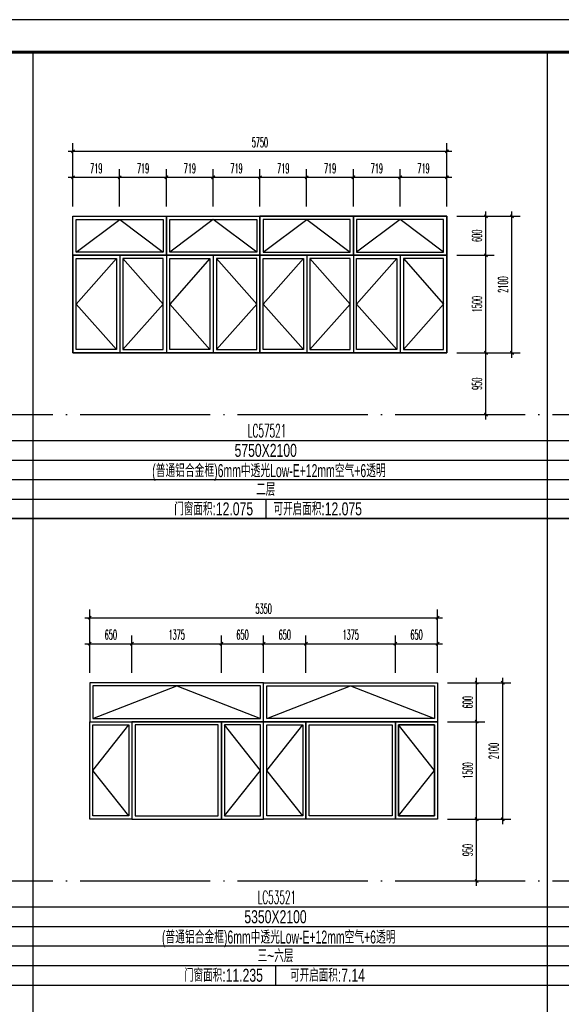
# Model space of a CAD drawing. Extents: x 1779708 to 7299578, y -1121471 to 88434.
# Tile 887 of 1056: x 6654922 to 6663250, y -959297 to -944150. Entities that reach past the tile are written whole.
import ezdxf
from ezdxf.enums import TextEntityAlignment as Align

# ---------------------------------------------------------------- set-up
doc = ezdxf.new("R2010")
doc.units = 0
doc.header["$LTSCALE"] = 1000
doc.header["$MEASUREMENT"] = 0
doc.linetypes.add('DOTE', pattern=[2.42, 2, -0.2, 0.02, -0.2])
doc.layers.get('0').update_dxf_attribs({"linetype": 'CONTINUOUS'})
doc.layers.get('Defpoints').update_dxf_attribs({"linetype": 'CONTINUOUS'})
for name, color, linetype in [('DOTE', 1, 'DOTE'), ('NONE', 7, 'CONTINUOUS'), ('PUB_DIM', 3, 'CONTINUOUS'), ('PUB_TAB', 7, 'CONTINUOUS'), ('PUB_TEXT', 7, 'CONTINUOUS'), ('PUB_TITLE', 4, 'CONTINUOUS'), ('WINDOW', 2, 'CONTINUOUS'), ('可见线', 6, 'CONTINUOUS'), ('立面细线', 114, 'CONTINUOUS')]:
    doc.layers.add(name, color=color, linetype=linetype)
doc.styles.add('_TCH_DIM_T3', font='SIMPLEX.shx', dxfattribs={"width": 0.494118, "bigfont": 'GBCBIG.shx'})
doc.styles.add('dim_font', font='SIMPLEX.shx', dxfattribs={"width": 0.8})
doc.styles.add('华正字体', font='huazheng.shx', dxfattribs={"width": 0.7, "bigfont": 'hztxt.shx'})
doc.dimstyles.new('_TCH_ARCH&&50', dxfattribs={"dimtxt": 148.75, "dimasz": 50, "dimexe": 125, "dimexo": 150, "dimgap": 63.125, "dimtad": 1, "dimdec": 0, "dimzin": 0, "dimdsep": 46, "dimtxsty": '_TCH_DIM_T3', "dimblk": 'ARCHTICK', "dimcen": 0.09, "dimdle": 75, "dimclrt": 7, "dimazin": 2, "dimtfac": 1, "dimtdec": 0, "dimtix": 1, "dimtmove": 2, "dimatfit": 3, "dimfxl": 250, "dimtolj": 1, "dimtzin": 0, "dimarcsym": 0})

# ---------------------------------------------------------------- blocks, each defined once
blk = doc.blocks.new('A$C3D8761CE')
at = {"layer": 'PUB_TITLE'}
blk.add_lwpolyline([(0, 0), (84100, 0), (84100, 59400), (0, 59400)], close=True, dxfattribs=at)
at = {"layer": 'PUB_TITLE', "const_width": 100}
blk.add_lwpolyline([(2500, 1000), (83100, 1000), (83100, 58400), (2500, 58400)], close=True, dxfattribs=at)
blk = doc.blocks.new('_ArchTick')
at = {"color": 0, "linetype": 'ByBlock', "const_width": 0.4}
blk.add_lwpolyline([(-0.5, -0.5), (0.5, 0.5)], dxfattribs=at)
blk = doc.blocks.new('*D3508')
at = {"layer": 'Defpoints', "color": 0, "transparency": 16777216}
for p in [(6661491, -947175), (6662091, -947175), (6661491, -947775)]:
    blk.add_point(p, dxfattribs=at)
at = {"layer": 'PUB_DIM', "color": 0, "lineweight": -2, "transparency": 16777216}
for p, q in [((6662091, -947850), (6662091, -947100)), ((6661641, -947175), (6662216, -947175)), ((6661641, -947775), (6662216, -947775))]:
    blk.add_line(p, q, dxfattribs=at)
at = {"layer": 'PUB_DIM', "color": 0, "lineweight": -2, "transparency": 16777216, "xscale": 50, "yscale": 50, "zscale": 50}
for p, rotation in [((6662091, -947175), 90), ((6662091, -947775), 270)]:
    blk.add_blockref('_ArchTick', p, dxfattribs=dict(at, rotation=rotation))
at = {"layer": 'PUB_DIM', "color": 7, "transparency": 16777216, "insert": (6661953, -947475), "char_height": 148.8, "attachment_point": 5, "rotation": 90, "style": '_TCH_DIM_T3'}
blk.add_mtext('\\A1;600', dxfattribs=at)
blk = doc.blocks.new('*D3509')
at = {"layer": 'Defpoints', "color": 0, "transparency": 16777216}
for p in [(6661491, -947775), (6662091, -947775), (6661491, -949275)]:
    blk.add_point(p, dxfattribs=at)
at = {"layer": 'PUB_DIM', "color": 0, "lineweight": -2, "transparency": 16777216}
for p, q in [((6662091, -949350), (6662091, -947700)), ((6661641, -947775), (6662216, -947775)), ((6661641, -949275), (6662216, -949275))]:
    blk.add_line(p, q, dxfattribs=at)
at = {"layer": 'PUB_DIM', "color": 0, "lineweight": -2, "transparency": 16777216, "xscale": 50, "yscale": 50, "zscale": 50}
for p, rotation in [((6662091, -947775), 90), ((6662091, -949275), 270)]:
    blk.add_blockref('_ArchTick', p, dxfattribs=dict(at, rotation=rotation))
at = {"layer": 'PUB_DIM', "color": 7, "transparency": 16777216, "insert": (6661953, -948525), "char_height": 148.8, "attachment_point": 5, "rotation": 90, "style": '_TCH_DIM_T3'}
blk.add_mtext('\\A1;1500', dxfattribs=at)
blk = doc.blocks.new('*D3510')
at = {"layer": 'Defpoints', "color": 0, "transparency": 16777216}
for p in [(6661491, -949275), (6662091, -949275), (6661491, -950225)]:
    blk.add_point(p, dxfattribs=at)
at = {"layer": 'PUB_DIM', "color": 0, "lineweight": -2, "transparency": 16777216}
for p, q in [((6662091, -950300), (6662091, -949200)), ((6661641, -949275), (6662216, -949275)), ((6661641, -950225), (6662216, -950225))]:
    blk.add_line(p, q, dxfattribs=at)
at = {"layer": 'PUB_DIM', "color": 0, "lineweight": -2, "transparency": 16777216, "xscale": 50, "yscale": 50, "zscale": 50}
for p, rotation in [((6662091, -949275), 90), ((6662091, -950225), 270)]:
    blk.add_blockref('_ArchTick', p, dxfattribs=dict(at, rotation=rotation))
at = {"layer": 'PUB_DIM', "color": 7, "transparency": 16777216, "insert": (6661953, -949750), "char_height": 148.8, "attachment_point": 5, "rotation": 90, "style": '_TCH_DIM_T3'}
blk.add_mtext('\\A1;950', dxfattribs=at)
blk = doc.blocks.new('*D3511')
at = {"layer": 'Defpoints', "color": 0, "transparency": 16777216}
for p in [(6656459, -946575), (6655741, -947175), (6656459, -947175)]:
    blk.add_point(p, dxfattribs=at)
at = {"layer": 'PUB_DIM', "color": 0, "lineweight": -2, "transparency": 16777216}
for p, q in [((6655741, -947025), (6655741, -946450)), ((6656459, -947025), (6656459, -946450)), ((6655666, -946575), (6656534, -946575))]:
    blk.add_line(p, q, dxfattribs=at)
at = {"layer": 'PUB_DIM', "color": 0, "lineweight": -2, "transparency": 16777216, "xscale": 50, "yscale": 50, "zscale": 50, "rotation": 180}
blk.add_blockref('_ArchTick', (6655741, -946575), dxfattribs=at)
at = {"layer": 'PUB_DIM', "color": 0, "lineweight": -2, "transparency": 16777216, "xscale": 50, "yscale": 50, "zscale": 50}
blk.add_blockref('_ArchTick', (6656459, -946575), dxfattribs=at)
at = {"layer": 'PUB_DIM', "color": 7, "transparency": 16777216, "insert": (6656100, -946437), "char_height": 148.8, "attachment_point": 5, "style": '_TCH_DIM_T3'}
blk.add_mtext('\\A1;719', dxfattribs=at)
blk = doc.blocks.new('*D3512')
at = {"layer": 'Defpoints', "color": 0, "transparency": 16777216}
for p in [(6657178, -946575), (6656459, -947175), (6657178, -947175)]:
    blk.add_point(p, dxfattribs=at)
at = {"layer": 'PUB_DIM', "color": 0, "lineweight": -2, "transparency": 16777216}
for p, q in [((6656459, -947025), (6656459, -946450)), ((6657178, -947025), (6657178, -946450)), ((6656384, -946575), (6657253, -946575))]:
    blk.add_line(p, q, dxfattribs=at)
at = {"layer": 'PUB_DIM', "color": 0, "lineweight": -2, "transparency": 16777216, "xscale": 50, "yscale": 50, "zscale": 50, "rotation": 180}
blk.add_blockref('_ArchTick', (6656459, -946575), dxfattribs=at)
at = {"layer": 'PUB_DIM', "color": 0, "lineweight": -2, "transparency": 16777216, "xscale": 50, "yscale": 50, "zscale": 50}
blk.add_blockref('_ArchTick', (6657178, -946575), dxfattribs=at)
at = {"layer": 'PUB_DIM', "color": 7, "transparency": 16777216, "insert": (6656819, -946437), "char_height": 148.8, "attachment_point": 5, "style": '_TCH_DIM_T3'}
blk.add_mtext('\\A1;719', dxfattribs=at)
blk = doc.blocks.new('*D3513')
at = {"layer": 'Defpoints', "color": 0, "transparency": 16777216}
for p in [(6657897, -946575), (6657178, -947175), (6657897, -947175)]:
    blk.add_point(p, dxfattribs=at)
at = {"layer": 'PUB_DIM', "color": 0, "lineweight": -2, "transparency": 16777216}
for p, q in [((6657178, -947025), (6657178, -946450)), ((6657897, -947025), (6657897, -946450)), ((6657103, -946575), (6657972, -946575))]:
    blk.add_line(p, q, dxfattribs=at)
at = {"layer": 'PUB_DIM', "color": 0, "lineweight": -2, "transparency": 16777216, "xscale": 50, "yscale": 50, "zscale": 50, "rotation": 180}
blk.add_blockref('_ArchTick', (6657178, -946575), dxfattribs=at)
at = {"layer": 'PUB_DIM', "color": 0, "lineweight": -2, "transparency": 16777216, "xscale": 50, "yscale": 50, "zscale": 50}
blk.add_blockref('_ArchTick', (6657897, -946575), dxfattribs=at)
at = {"layer": 'PUB_DIM', "color": 7, "transparency": 16777216, "insert": (6657538, -946437), "char_height": 148.8, "attachment_point": 5, "style": '_TCH_DIM_T3'}
blk.add_mtext('\\A1;719', dxfattribs=at)
blk = doc.blocks.new('*D3514')
at = {"layer": 'Defpoints', "color": 0, "transparency": 16777216}
for p in [(6658616, -946575), (6657897, -947175), (6658616, -947175)]:
    blk.add_point(p, dxfattribs=at)
at = {"layer": 'PUB_DIM', "color": 0, "lineweight": -2, "transparency": 16777216}
for p, q in [((6657897, -947025), (6657897, -946450)), ((6658616, -947025), (6658616, -946450)), ((6657822, -946575), (6658691, -946575))]:
    blk.add_line(p, q, dxfattribs=at)
at = {"layer": 'PUB_DIM', "color": 0, "lineweight": -2, "transparency": 16777216, "xscale": 50, "yscale": 50, "zscale": 50, "rotation": 180}
blk.add_blockref('_ArchTick', (6657897, -946575), dxfattribs=at)
at = {"layer": 'PUB_DIM', "color": 0, "lineweight": -2, "transparency": 16777216, "xscale": 50, "yscale": 50, "zscale": 50}
blk.add_blockref('_ArchTick', (6658616, -946575), dxfattribs=at)
at = {"layer": 'PUB_DIM', "color": 7, "transparency": 16777216, "insert": (6658256, -946437), "char_height": 148.8, "attachment_point": 5, "style": '_TCH_DIM_T3'}
blk.add_mtext('\\A1;719', dxfattribs=at)
blk = doc.blocks.new('*D3515')
at = {"layer": 'Defpoints', "color": 0, "transparency": 16777216}
for p in [(6659334, -946575), (6658616, -947175), (6659334, -947175)]:
    blk.add_point(p, dxfattribs=at)
at = {"layer": 'PUB_DIM', "color": 0, "lineweight": -2, "transparency": 16777216}
for p, q in [((6658616, -947025), (6658616, -946450)), ((6659334, -947025), (6659334, -946450)), ((6658541, -946575), (6659409, -946575))]:
    blk.add_line(p, q, dxfattribs=at)
at = {"layer": 'PUB_DIM', "color": 0, "lineweight": -2, "transparency": 16777216, "xscale": 50, "yscale": 50, "zscale": 50, "rotation": 180}
blk.add_blockref('_ArchTick', (6658616, -946575), dxfattribs=at)
at = {"layer": 'PUB_DIM', "color": 0, "lineweight": -2, "transparency": 16777216, "xscale": 50, "yscale": 50, "zscale": 50}
blk.add_blockref('_ArchTick', (6659334, -946575), dxfattribs=at)
at = {"layer": 'PUB_DIM', "color": 7, "transparency": 16777216, "insert": (6658975, -946437), "char_height": 148.8, "attachment_point": 5, "style": '_TCH_DIM_T3'}
blk.add_mtext('\\A1;719', dxfattribs=at)
blk = doc.blocks.new('*D3516')
at = {"layer": 'Defpoints', "color": 0, "transparency": 16777216}
for p in [(6660053, -946575), (6659334, -947175), (6660053, -947175)]:
    blk.add_point(p, dxfattribs=at)
at = {"layer": 'PUB_DIM', "color": 0, "lineweight": -2, "transparency": 16777216}
for p, q in [((6659334, -947025), (6659334, -946450)), ((6660053, -947025), (6660053, -946450)), ((6659259, -946575), (6660128, -946575))]:
    blk.add_line(p, q, dxfattribs=at)
at = {"layer": 'PUB_DIM', "color": 0, "lineweight": -2, "transparency": 16777216, "xscale": 50, "yscale": 50, "zscale": 50, "rotation": 180}
blk.add_blockref('_ArchTick', (6659334, -946575), dxfattribs=at)
at = {"layer": 'PUB_DIM', "color": 0, "lineweight": -2, "transparency": 16777216, "xscale": 50, "yscale": 50, "zscale": 50}
blk.add_blockref('_ArchTick', (6660053, -946575), dxfattribs=at)
at = {"layer": 'PUB_DIM', "color": 7, "transparency": 16777216, "insert": (6659694, -946437), "char_height": 148.8, "attachment_point": 5, "style": '_TCH_DIM_T3'}
blk.add_mtext('\\A1;719', dxfattribs=at)
blk = doc.blocks.new('*D3517')
at = {"layer": 'Defpoints', "color": 0, "transparency": 16777216}
for p in [(6660772, -946575), (6660053, -947175), (6660772, -947175)]:
    blk.add_point(p, dxfattribs=at)
at = {"layer": 'PUB_DIM', "color": 0, "lineweight": -2, "transparency": 16777216}
for p, q in [((6660053, -947025), (6660053, -946450)), ((6660772, -947025), (6660772, -946450)), ((6659978, -946575), (6660847, -946575))]:
    blk.add_line(p, q, dxfattribs=at)
at = {"layer": 'PUB_DIM', "color": 0, "lineweight": -2, "transparency": 16777216, "xscale": 50, "yscale": 50, "zscale": 50, "rotation": 180}
blk.add_blockref('_ArchTick', (6660053, -946575), dxfattribs=at)
at = {"layer": 'PUB_DIM', "color": 0, "lineweight": -2, "transparency": 16777216, "xscale": 50, "yscale": 50, "zscale": 50}
blk.add_blockref('_ArchTick', (6660772, -946575), dxfattribs=at)
at = {"layer": 'PUB_DIM', "color": 7, "transparency": 16777216, "insert": (6660413, -946437), "char_height": 148.8, "attachment_point": 5, "style": '_TCH_DIM_T3'}
blk.add_mtext('\\A1;719', dxfattribs=at)
blk = doc.blocks.new('*D3518')
at = {"layer": 'Defpoints', "color": 0, "transparency": 16777216}
for p in [(6661491, -946575), (6660772, -947175), (6661491, -947175)]:
    blk.add_point(p, dxfattribs=at)
at = {"layer": 'PUB_DIM', "color": 0, "lineweight": -2, "transparency": 16777216}
for p, q in [((6660772, -947025), (6660772, -946450)), ((6661491, -947025), (6661491, -946450)), ((6660697, -946575), (6661566, -946575))]:
    blk.add_line(p, q, dxfattribs=at)
at = {"layer": 'PUB_DIM', "color": 0, "lineweight": -2, "transparency": 16777216, "xscale": 50, "yscale": 50, "zscale": 50, "rotation": 180}
blk.add_blockref('_ArchTick', (6660772, -946575), dxfattribs=at)
at = {"layer": 'PUB_DIM', "color": 0, "lineweight": -2, "transparency": 16777216, "xscale": 50, "yscale": 50, "zscale": 50}
blk.add_blockref('_ArchTick', (6661491, -946575), dxfattribs=at)
at = {"layer": 'PUB_DIM', "color": 7, "transparency": 16777216, "insert": (6661131, -946437), "char_height": 148.8, "attachment_point": 5, "style": '_TCH_DIM_T3'}
blk.add_mtext('\\A1;719', dxfattribs=at)
blk = doc.blocks.new('*D3519')
at = {"layer": 'Defpoints', "color": 0, "transparency": 16777216}
for p in [(6661491, -946175), (6655741, -947025), (6661491, -947025)]:
    blk.add_point(p, dxfattribs=at)
at = {"layer": 'PUB_DIM', "color": 0, "lineweight": -2, "transparency": 16777216}
for p, q in [((6655741, -946875), (6655741, -946050)), ((6661491, -946875), (6661491, -946050)), ((6655666, -946175), (6661566, -946175))]:
    blk.add_line(p, q, dxfattribs=at)
at = {"layer": 'PUB_DIM', "color": 0, "lineweight": -2, "transparency": 16777216, "xscale": 50, "yscale": 50, "zscale": 50, "rotation": 180}
blk.add_blockref('_ArchTick', (6655741, -946175), dxfattribs=at)
at = {"layer": 'PUB_DIM', "color": 0, "lineweight": -2, "transparency": 16777216, "xscale": 50, "yscale": 50, "zscale": 50}
blk.add_blockref('_ArchTick', (6661491, -946175), dxfattribs=at)
at = {"layer": 'PUB_DIM', "color": 7, "transparency": 16777216, "insert": (6658616, -946038), "char_height": 148.8, "attachment_point": 5, "style": '_TCH_DIM_T3'}
blk.add_mtext('\\A1;5750', dxfattribs=at)
blk = doc.blocks.new('*D3520')
at = {"layer": 'Defpoints', "color": 0, "transparency": 16777216}
for p in [(6661641, -947175), (6662491, -947175), (6661641, -949275)]:
    blk.add_point(p, dxfattribs=at)
at = {"layer": 'PUB_DIM', "color": 0, "lineweight": -2, "transparency": 16777216}
for p, q in [((6662491, -949350), (6662491, -947100)), ((6661791, -947175), (6662616, -947175)), ((6661791, -949275), (6662616, -949275))]:
    blk.add_line(p, q, dxfattribs=at)
at = {"layer": 'PUB_DIM', "color": 0, "lineweight": -2, "transparency": 16777216, "xscale": 50, "yscale": 50, "zscale": 50}
for p, rotation in [((6662491, -947175), 90), ((6662491, -949275), 270)]:
    blk.add_blockref('_ArchTick', p, dxfattribs=dict(at, rotation=rotation))
at = {"layer": 'PUB_DIM', "color": 7, "transparency": 16777216, "insert": (6662354, -948225), "char_height": 148.8, "attachment_point": 5, "rotation": 90, "style": '_TCH_DIM_T3'}
blk.add_mtext('\\A1;2100', dxfattribs=at)
blk = doc.blocks.new('*D3534')
at = {"layer": 'Defpoints', "color": 0, "transparency": 16777216}
for p in [(6661348, -954350), (6661948, -954350), (6661348, -954950)]:
    blk.add_point(p, dxfattribs=at)
at = {"layer": 'PUB_DIM', "color": 0, "lineweight": -2, "transparency": 16777216}
for p, q in [((6661498, -954350), (6662073, -954350)), ((6661948, -955025), (6661948, -954275)), ((6661498, -954950), (6662073, -954950))]:
    blk.add_line(p, q, dxfattribs=at)
at = {"layer": 'PUB_DIM', "color": 0, "lineweight": -2, "transparency": 16777216, "xscale": 50, "yscale": 50, "zscale": 50}
for p, rotation in [((6661948, -954350), 90), ((6661948, -954950), 270)]:
    blk.add_blockref('_ArchTick', p, dxfattribs=dict(at, rotation=rotation))
at = {"layer": 'PUB_DIM', "color": 7, "transparency": 16777216, "insert": (6661811, -954650), "char_height": 148.8, "attachment_point": 5, "rotation": 90, "style": '_TCH_DIM_T3'}
blk.add_mtext('\\A1;600', dxfattribs=at)
blk = doc.blocks.new('*D3535')
at = {"layer": 'Defpoints', "color": 0, "transparency": 16777216}
for p in [(6661348, -954950), (6661948, -954950), (6661348, -956450)]:
    blk.add_point(p, dxfattribs=at)
at = {"layer": 'PUB_DIM', "color": 0, "lineweight": -2, "transparency": 16777216}
for p, q in [((6661498, -954950), (6662073, -954950)), ((6661948, -956525), (6661948, -954875)), ((6661498, -956450), (6662073, -956450))]:
    blk.add_line(p, q, dxfattribs=at)
at = {"layer": 'PUB_DIM', "color": 0, "lineweight": -2, "transparency": 16777216, "xscale": 50, "yscale": 50, "zscale": 50}
for p, rotation in [((6661948, -954950), 90), ((6661948, -956450), 270)]:
    blk.add_blockref('_ArchTick', p, dxfattribs=dict(at, rotation=rotation))
at = {"layer": 'PUB_DIM', "color": 7, "transparency": 16777216, "insert": (6661811, -955700), "char_height": 148.8, "attachment_point": 5, "rotation": 90, "style": '_TCH_DIM_T3'}
blk.add_mtext('\\A1;1500', dxfattribs=at)
blk = doc.blocks.new('*D3536')
at = {"layer": 'Defpoints', "color": 0, "transparency": 16777216}
for p in [(6661348, -956450), (6661948, -956450), (6661348, -957400)]:
    blk.add_point(p, dxfattribs=at)
at = {"layer": 'PUB_DIM', "color": 0, "lineweight": -2, "transparency": 16777216}
for p, q in [((6661948, -957475), (6661948, -956375)), ((6661498, -956450), (6662073, -956450)), ((6661498, -957400), (6662073, -957400))]:
    blk.add_line(p, q, dxfattribs=at)
at = {"layer": 'PUB_DIM', "color": 0, "lineweight": -2, "transparency": 16777216, "xscale": 50, "yscale": 50, "zscale": 50}
for p, rotation in [((6661948, -956450), 90), ((6661948, -957400), 270)]:
    blk.add_blockref('_ArchTick', p, dxfattribs=dict(at, rotation=rotation))
at = {"layer": 'PUB_DIM', "color": 7, "transparency": 16777216, "insert": (6661811, -956925), "char_height": 148.8, "attachment_point": 5, "rotation": 90, "style": '_TCH_DIM_T3'}
blk.add_mtext('\\A1;950', dxfattribs=at)
blk = doc.blocks.new('*D3537')
at = {"layer": 'Defpoints', "color": 0, "transparency": 16777216}
for p in [(6656648, -953750), (6655998, -954350), (6656648, -954350)]:
    blk.add_point(p, dxfattribs=at)
at = {"layer": 'PUB_DIM', "color": 0, "lineweight": -2, "transparency": 16777216}
for p, q in [((6655998, -954200), (6655998, -953625)), ((6656648, -954200), (6656648, -953625)), ((6655923, -953750), (6656723, -953750))]:
    blk.add_line(p, q, dxfattribs=at)
at = {"layer": 'PUB_DIM', "color": 0, "lineweight": -2, "transparency": 16777216, "xscale": 50, "yscale": 50, "zscale": 50, "rotation": 180}
blk.add_blockref('_ArchTick', (6655998, -953750), dxfattribs=at)
at = {"layer": 'PUB_DIM', "color": 0, "lineweight": -2, "transparency": 16777216, "xscale": 50, "yscale": 50, "zscale": 50}
blk.add_blockref('_ArchTick', (6656648, -953750), dxfattribs=at)
at = {"layer": 'PUB_DIM', "color": 7, "transparency": 16777216, "insert": (6656323, -953612), "char_height": 148.8, "attachment_point": 5, "style": '_TCH_DIM_T3'}
blk.add_mtext('\\A1;650', dxfattribs=at)
blk = doc.blocks.new('*D3538')
at = {"layer": 'Defpoints', "color": 0, "transparency": 16777216}
for p in [(6658023, -953750), (6656648, -954350), (6658023, -954350)]:
    blk.add_point(p, dxfattribs=at)
at = {"layer": 'PUB_DIM', "color": 0, "lineweight": -2, "transparency": 16777216}
for p, q in [((6656648, -954200), (6656648, -953625)), ((6658023, -954200), (6658023, -953625)), ((6656573, -953750), (6658098, -953750))]:
    blk.add_line(p, q, dxfattribs=at)
at = {"layer": 'PUB_DIM', "color": 0, "lineweight": -2, "transparency": 16777216, "xscale": 50, "yscale": 50, "zscale": 50, "rotation": 180}
blk.add_blockref('_ArchTick', (6656648, -953750), dxfattribs=at)
at = {"layer": 'PUB_DIM', "color": 0, "lineweight": -2, "transparency": 16777216, "xscale": 50, "yscale": 50, "zscale": 50}
blk.add_blockref('_ArchTick', (6658023, -953750), dxfattribs=at)
at = {"layer": 'PUB_DIM', "color": 7, "transparency": 16777216, "insert": (6657336, -953612), "char_height": 148.8, "attachment_point": 5, "style": '_TCH_DIM_T3'}
blk.add_mtext('\\A1;1375', dxfattribs=at)
blk = doc.blocks.new('*D3539')
at = {"layer": 'Defpoints', "color": 0, "transparency": 16777216}
for p in [(6658673, -953750), (6658023, -954350), (6658673, -954350)]:
    blk.add_point(p, dxfattribs=at)
at = {"layer": 'PUB_DIM', "color": 0, "lineweight": -2, "transparency": 16777216}
for p, q in [((6658023, -954200), (6658023, -953625)), ((6658673, -954200), (6658673, -953625)), ((6657948, -953750), (6658748, -953750))]:
    blk.add_line(p, q, dxfattribs=at)
at = {"layer": 'PUB_DIM', "color": 0, "lineweight": -2, "transparency": 16777216, "xscale": 50, "yscale": 50, "zscale": 50, "rotation": 180}
blk.add_blockref('_ArchTick', (6658023, -953750), dxfattribs=at)
at = {"layer": 'PUB_DIM', "color": 0, "lineweight": -2, "transparency": 16777216, "xscale": 50, "yscale": 50, "zscale": 50}
blk.add_blockref('_ArchTick', (6658673, -953750), dxfattribs=at)
at = {"layer": 'PUB_DIM', "color": 7, "transparency": 16777216, "insert": (6658348, -953612), "char_height": 148.8, "attachment_point": 5, "style": '_TCH_DIM_T3'}
blk.add_mtext('\\A1;650', dxfattribs=at)
blk = doc.blocks.new('*D3540')
at = {"layer": 'Defpoints', "color": 0, "transparency": 16777216}
for p in [(6659323, -953750), (6658673, -954350), (6659323, -954350)]:
    blk.add_point(p, dxfattribs=at)
at = {"layer": 'PUB_DIM', "color": 0, "lineweight": -2, "transparency": 16777216}
for p, q in [((6658673, -954200), (6658673, -953625)), ((6659323, -954200), (6659323, -953625)), ((6658598, -953750), (6659398, -953750))]:
    blk.add_line(p, q, dxfattribs=at)
at = {"layer": 'PUB_DIM', "color": 0, "lineweight": -2, "transparency": 16777216, "xscale": 50, "yscale": 50, "zscale": 50, "rotation": 180}
blk.add_blockref('_ArchTick', (6658673, -953750), dxfattribs=at)
at = {"layer": 'PUB_DIM', "color": 0, "lineweight": -2, "transparency": 16777216, "xscale": 50, "yscale": 50, "zscale": 50}
blk.add_blockref('_ArchTick', (6659323, -953750), dxfattribs=at)
at = {"layer": 'PUB_DIM', "color": 7, "transparency": 16777216, "insert": (6658998, -953612), "char_height": 148.8, "attachment_point": 5, "style": '_TCH_DIM_T3'}
blk.add_mtext('\\A1;650', dxfattribs=at)
blk = doc.blocks.new('*D3541')
at = {"layer": 'Defpoints', "color": 0, "transparency": 16777216}
for p in [(6660698, -953750), (6659323, -954350), (6660698, -954350)]:
    blk.add_point(p, dxfattribs=at)
at = {"layer": 'PUB_DIM', "color": 0, "lineweight": -2, "transparency": 16777216}
for p, q in [((6659323, -954200), (6659323, -953625)), ((6660698, -954200), (6660698, -953625)), ((6659248, -953750), (6660773, -953750))]:
    blk.add_line(p, q, dxfattribs=at)
at = {"layer": 'PUB_DIM', "color": 0, "lineweight": -2, "transparency": 16777216, "xscale": 50, "yscale": 50, "zscale": 50, "rotation": 180}
blk.add_blockref('_ArchTick', (6659323, -953750), dxfattribs=at)
at = {"layer": 'PUB_DIM', "color": 0, "lineweight": -2, "transparency": 16777216, "xscale": 50, "yscale": 50, "zscale": 50}
blk.add_blockref('_ArchTick', (6660698, -953750), dxfattribs=at)
at = {"layer": 'PUB_DIM', "color": 7, "transparency": 16777216, "insert": (6660011, -953612), "char_height": 148.8, "attachment_point": 5, "style": '_TCH_DIM_T3'}
blk.add_mtext('\\A1;1375', dxfattribs=at)
blk = doc.blocks.new('*D3542')
at = {"layer": 'Defpoints', "color": 0, "transparency": 16777216}
for p in [(6661348, -953750), (6660698, -954350), (6661348, -954350)]:
    blk.add_point(p, dxfattribs=at)
at = {"layer": 'PUB_DIM', "color": 0, "lineweight": -2, "transparency": 16777216}
for p, q in [((6660698, -954200), (6660698, -953625)), ((6661348, -954200), (6661348, -953625)), ((6660623, -953750), (6661423, -953750))]:
    blk.add_line(p, q, dxfattribs=at)
at = {"layer": 'PUB_DIM', "color": 0, "lineweight": -2, "transparency": 16777216, "xscale": 50, "yscale": 50, "zscale": 50, "rotation": 180}
blk.add_blockref('_ArchTick', (6660698, -953750), dxfattribs=at)
at = {"layer": 'PUB_DIM', "color": 0, "lineweight": -2, "transparency": 16777216, "xscale": 50, "yscale": 50, "zscale": 50}
blk.add_blockref('_ArchTick', (6661348, -953750), dxfattribs=at)
at = {"layer": 'PUB_DIM', "color": 7, "transparency": 16777216, "insert": (6661023, -953612), "char_height": 148.8, "attachment_point": 5, "style": '_TCH_DIM_T3'}
blk.add_mtext('\\A1;650', dxfattribs=at)
blk = doc.blocks.new('*D3543')
at = {"layer": 'Defpoints', "color": 0, "transparency": 16777216}
for p in [(6661348, -953350), (6655998, -954200), (6661348, -954200)]:
    blk.add_point(p, dxfattribs=at)
at = {"layer": 'PUB_DIM', "color": 0, "lineweight": -2, "transparency": 16777216}
for p, q in [((6655923, -953350), (6661423, -953350)), ((6655998, -954050), (6655998, -953225)), ((6661348, -954050), (6661348, -953225))]:
    blk.add_line(p, q, dxfattribs=at)
at = {"layer": 'PUB_DIM', "color": 0, "lineweight": -2, "transparency": 16777216, "xscale": 50, "yscale": 50, "zscale": 50, "rotation": 180}
blk.add_blockref('_ArchTick', (6655998, -953350), dxfattribs=at)
at = {"layer": 'PUB_DIM', "color": 0, "lineweight": -2, "transparency": 16777216, "xscale": 50, "yscale": 50, "zscale": 50}
blk.add_blockref('_ArchTick', (6661348, -953350), dxfattribs=at)
at = {"layer": 'PUB_DIM', "color": 7, "transparency": 16777216, "insert": (6658673, -953213), "char_height": 148.8, "attachment_point": 5, "style": '_TCH_DIM_T3'}
blk.add_mtext('\\A1;5350', dxfattribs=at)
blk = doc.blocks.new('*D3544')
at = {"layer": 'Defpoints', "color": 0, "transparency": 16777216}
for p in [(6661498, -954350), (6662349, -954350), (6661498, -956450)]:
    blk.add_point(p, dxfattribs=at)
at = {"layer": 'PUB_DIM', "color": 0, "lineweight": -2, "transparency": 16777216}
for p, q in [((6661648, -954350), (6662474, -954350)), ((6662349, -956525), (6662349, -954275)), ((6661648, -956450), (6662474, -956450))]:
    blk.add_line(p, q, dxfattribs=at)
at = {"layer": 'PUB_DIM', "color": 0, "lineweight": -2, "transparency": 16777216, "xscale": 50, "yscale": 50, "zscale": 50}
for p, rotation in [((6662349, -954350), 90), ((6662349, -956450), 270)]:
    blk.add_blockref('_ArchTick', p, dxfattribs=dict(at, rotation=rotation))
at = {"layer": 'PUB_DIM', "color": 7, "transparency": 16777216, "insert": (6662211, -955400), "char_height": 148.8, "attachment_point": 5, "rotation": 90, "style": '_TCH_DIM_T3'}
blk.add_mtext('\\A1;2100', dxfattribs=at)

msp = doc.modelspace()

# ---------------------------------------------------------------- linework, layer by layer
msp.add_line((6682073.1, -951825.2), (6645273.1, -951825.2))
msp.add_line((6682073.1, -951825.2), (6645273.1, -951825.2))
at = {"layer": 'DOTE'}
for p, q in [((6646173.1, -950225.2), (6682073.1, -950225.2)), ((6646173.1, -957400.2), (6682073.1, -957400.2))]:
    msp.add_line(p, q, dxfattribs=at)
at = {"layer": 'PUB_TAB'}
for p, q in [((6655123.5, -944650.2), (6655123.5, -973350.2)), ((6663033.9, -944650.2), (6663033.9, -973350.2)), ((6645273.1, -950625.2), (6682073.1, -950625.2)), ((6645273.1, -950925.2), (6682073.1, -950925.2)), ((6645273.1, -951225.2), (6682073.1, -951225.2)), ((6645273.1, -951525.2), (6682073.1, -951525.2)), ((6658704.9, -951525.2), (6658704.9, -951825.2)), ((6645273.1, -951825.2), (6682073.1, -951825.2)), ((6645273.1, -957800.2), (6682073.1, -957800.2)), ((6645273.1, -958100.2), (6682073.1, -958100.2)), ((6645273.1, -958400.2), (6682073.1, -958400.2)), ((6645273.1, -958700.2), (6682073.1, -958700.2)), ((6658855.2, -958700.2), (6658855.2, -959000.2)), ((6645273.1, -959000.2), (6682073.1, -959000.2))]:
    msp.add_line(p, q, dxfattribs=at)
at = {"layer": 'WINDOW'}
for p, q in [((6656459.4, -947775.2), (6656459.4, -949275.2)), ((6656459.4, -947775.2), (6656459.4, -949275.2)), ((6657178.1, -947775.2), (6657178.1, -949275.2)), ((6657896.9, -947775.2), (6657896.9, -949275.2)), ((6657896.9, -947775.2), (6657896.9, -949275.2)), ((6659334.4, -947775.2), (6659334.4, -949275.2)), ((6659334.4, -947775.2), (6659334.4, -949275.2)), ((6660053.1, -947775.2), (6660053.1, -949275.2)), ((6660771.9, -947775.2), (6660771.9, -949275.2)), ((6660771.9, -947775.2), (6660771.9, -949275.2))]:
    msp.add_line(p, q, dxfattribs=at)
for points in [[(6661490.6, -947775.2), (6655740.6, -947775.2), (6655740.6, -947175.2), (6661490.6, -947175.2)], [(6657178.1, -947775.2), (6655740.6, -947775.2), (6655740.6, -947175.2), (6657178.1, -947175.2)], [(6658615.6, -947775.2), (6657178.1, -947775.2), (6657178.1, -947175.2), (6658615.6, -947175.2)], [(6661490.6, -947775.2), (6658615.6, -947775.2), (6658615.6, -947175.2), (6661490.6, -947175.2)], [(6658615.6, -947775.2), (6660053.1, -947775.2), (6660053.1, -947175.2), (6658615.6, -947175.2)], [(6660053.1, -947775.2), (6661490.6, -947775.2), (6661490.6, -947175.2), (6660053.1, -947175.2)], [(6661490.6, -947775.2), (6655740.6, -947775.2), (6655740.6, -949275.2), (6661490.6, -949275.2)], [(6658615.6, -949275.2), (6655740.6, -949275.2), (6655740.6, -947775.2), (6658615.6, -947775.2)], [(6661490.6, -949275.2), (6658615.6, -949275.2), (6658615.6, -947775.2), (6661490.6, -947775.2)], [(6655998.2, -954950.2), (6658673.2, -954950.2), (6658673.2, -954350.2), (6655998.2, -954350.2)], [(6658673.2, -954350.2), (6661348.2, -954350.2), (6661348.2, -954950.2), (6658673.2, -954950.2)], [(6656648.2, -956450.2), (6655998.2, -956450.2), (6655998.2, -954950.2), (6656648.2, -954950.2)], [(6656648.2, -956450.2), (6658023.2, -956450.2), (6658023.2, -954950.2), (6656648.2, -954950.2)], [(6658023.2, -956450.2), (6658673.2, -956450.2), (6658673.2, -954950.2), (6658023.2, -954950.2)], [(6659323.2, -956450.2), (6658673.2, -956450.2), (6658673.2, -954950.2), (6659323.2, -954950.2)], [(6660698.2, -956450.2), (6659323.2, -956450.2), (6659323.2, -954950.2), (6660698.2, -954950.2)], [(6660698.2, -954950.2), (6661348.2, -954950.2), (6661348.2, -956450.2), (6660698.2, -956450.2)]]:
    msp.add_lwpolyline(points, close=True, dxfattribs=at)
at = {"layer": '立面细线'}
for points in [[(6657128.1, -947725.2), (6655790.6, -947725.2), (6655790.6, -947225.2), (6657128.1, -947225.2)], [(6658565.6, -947725.2), (6657228.1, -947725.2), (6657228.1, -947225.2), (6658565.6, -947225.2)], [(6658665.6, -947725.2), (6660003.1, -947725.2), (6660003.1, -947225.2), (6658665.6, -947225.2)], [(6660103.1, -947725.2), (6661440.6, -947725.2), (6661440.6, -947225.2), (6660103.1, -947225.2)], [(6656409.4, -949225.2), (6655790.6, -949225.2), (6655790.6, -947825.2), (6656409.4, -947825.2), (6656409.4, -949225.2)], [(6656509.4, -949225.2), (6657128.1, -949225.2), (6657128.1, -947825.2), (6656509.4, -947825.2), (6656509.4, -949225.2)], [(6657846.9, -949225.2), (6657228.1, -949225.2), (6657228.1, -947825.2), (6657846.9, -947825.2), (6657846.9, -949225.2)], [(6657946.9, -949225.2), (6658565.6, -949225.2), (6658565.6, -947825.2), (6657946.9, -947825.2), (6657946.9, -949225.2)], [(6659284.4, -949225.2), (6658665.6, -949225.2), (6658665.6, -947825.2), (6659284.4, -947825.2), (6659284.4, -949225.2)], [(6659384.4, -949225.2), (6660003.1, -949225.2), (6660003.1, -947825.2), (6659384.4, -947825.2), (6659384.4, -949225.2)], [(6660721.9, -949225.2), (6660103.1, -949225.2), (6660103.1, -947825.2), (6660721.9, -947825.2), (6660721.9, -949225.2)], [(6660821.9, -949225.2), (6661440.6, -949225.2), (6661440.6, -947825.2), (6660821.9, -947825.2), (6660821.9, -949225.2)], [(6656048.2, -954900.2), (6658623.2, -954900.2), (6658623.2, -954400.2), (6656048.2, -954400.2)], [(6658723.2, -954400.2), (6661298.2, -954400.2), (6661298.2, -954900.2), (6658723.2, -954900.2)], [(6656598.2, -956400.2), (6656048.2, -956400.2), (6656048.2, -955000.2), (6656598.2, -955000.2)], [(6656698.2, -956400.2), (6657973.2, -956400.2), (6657973.2, -955000.2), (6656698.2, -955000.2)], [(6660648.2, -956400.2), (6659373.2, -956400.2), (6659373.2, -955000.2), (6660648.2, -955000.2)], [(6660748.2, -955000.2), (6661298.2, -955000.2), (6661298.2, -956400.2), (6660748.2, -956400.2)]]:
    msp.add_lwpolyline(points, close=True, dxfattribs=at)
for points in [[(6655790.6, -947725.2), (6656459.4, -947225.2), (6657128.1, -947725.2)], [(6658565.6, -947725.2), (6657896.9, -947225.2), (6657228.1, -947725.2)], [(6658665.6, -947725.2), (6659334.4, -947225.2), (6660003.1, -947725.2)], [(6661440.6, -947725.2), (6660771.9, -947225.2), (6660103.1, -947725.2)], [(6656409.4, -947825.2), (6655790.6, -948525.2), (6656409.4, -949225.2)], [(6656509.4, -947825.2), (6657128.1, -948525.2), (6656509.4, -949225.2)], [(6657846.9, -947825.2), (6657228.1, -948525.2), (6657846.9, -949225.2)], [(6657946.9, -947825.2), (6658565.6, -948525.2), (6657946.9, -949225.2)], [(6659284.4, -947825.2), (6658665.6, -948525.2), (6659284.4, -949225.2)], [(6659384.4, -947825.2), (6660003.1, -948525.2), (6659384.4, -949225.2)], [(6660721.9, -947825.2), (6660103.1, -948525.2), (6660721.9, -949225.2)], [(6660821.9, -947825.2), (6661440.6, -948525.2), (6660821.9, -949225.2)], [(6656048.2, -954900.2), (6657335.7, -954400.2), (6658623.2, -954900.2)], [(6658723.2, -954900.2), (6660010.7, -954400.2), (6661298.2, -954900.2)], [(6656598.2, -956400.2), (6656048.2, -956400.2), (6656048.2, -955000.2), (6656598.2, -955000.2), (6656598.2, -956400.2), (6656048.2, -955700.2), (6656598.2, -955000.2)], [(6658073.2, -956400.2), (6658623.2, -956400.2), (6658623.2, -955000.2), (6658073.2, -955000.2), (6658073.2, -956400.2), (6658623.2, -955700.2), (6658073.2, -955000.2)], [(6659273.2, -956400.2), (6658723.2, -956400.2), (6658723.2, -955000.2), (6659273.2, -955000.2), (6659273.2, -956400.2), (6658723.2, -955700.2), (6659273.2, -955000.2)], [(6660748.2, -956400.2), (6661298.2, -956400.2), (6661298.2, -955000.2), (6660748.2, -955000.2), (6660748.2, -956400.2), (6661298.2, -955700.2), (6660748.2, -955000.2)]]:
    msp.add_lwpolyline(points, dxfattribs=at)

# ---------------------------------------------------------------- block references
at = {"layer": '可见线', "xscale": 0.5, "yscale": 0.5, "zscale": 0.5}
msp.add_blockref('A$C3D8761CE', (6644023.1, -973850.2), dxfattribs=at)

# ---------------------------------------------------------------- texts
at = {"layer": 'NONE', "style": 'dim_font', "width": 0.5}
for s, p in [('LC57521', (6658429.4, -950574)), ('LC53521', (6658579.7, -957749))]:
    msp.add_text(s, height=200, dxfattribs=at).set_placement(p)
at = {"layer": 'PUB_TAB', "style": '华正字体', "width": 0.7}
for s, p in [('5750X2100', (6658704.9, -950875.2)), ('二层', (6658704.9, -951475.2)), ('门窗面积:12.075', (6657904.9, -951775.2)), ('可开启面积:12.075', (6659504.9, -951775.2)), ('5350X2100', (6658855.2, -958050.2)), ('三~六层', (6658855.2, -958650.2)), ('门窗面积:11.235', (6658055.2, -958950.2)), ('可开启面积:7.14', (6659655.2, -958950.2))]:
    msp.add_text(s, height=200, dxfattribs=at).set_placement(p, align=Align.CENTER)
at = {"layer": 'PUB_TEXT', "style": '华正字体', "width": 0.6}
for p in [(6658754.5, -951187.8), (6658904.8, -958362.8)]:
    msp.add_text('(普通铝合金框)6mm中透光Low-E+12mm空气+6透明', height=200, dxfattribs=at).set_placement(p, align=Align.CENTER)

# ---------------------------------------------------------------- dimensions: what is measured, and where the dimension line sits
at = {"layer": 'PUB_DIM'}
for p1, p2, distance, picture, middle in [((6655740.6, -947025.2), (6661490.6, -947025.2), 849.9, '*D3519', (6658615.6, -946037.8)), ((6655740.6, -947175.2), (6656459.4, -947175.2), 600.4, '*D3511', (6656100, -946437.3)), ((6656459.4, -947175.2), (6657178.1, -947175.2), 600.4, '*D3512', (6656818.8, -946437.3)), ((6657178.1, -947175.2), (6657896.9, -947175.2), 600.4, '*D3513', (6657537.5, -946437.3)), ((6657896.9, -947175.2), (6658615.6, -947175.2), 600.4, '*D3514', (6658256.3, -946437.3)), ((6658615.6, -947175.2), (6659334.4, -947175.2), 600.4, '*D3515', (6658975, -946437.3)), ((6659334.4, -947175.2), (6660053.1, -947175.2), 600.4, '*D3516', (6659693.8, -946437.3)), ((6660053.1, -947175.2), (6660771.9, -947175.2), 600.4, '*D3517', (6660412.5, -946437.3)), ((6660771.9, -947175.2), (6661490.6, -947175.2), 600.4, '*D3518', (6661131.3, -946437.3)), ((6661490.6, -947775.2), (6661490.6, -947175.2), -600.3, '*D3508', (6661953.4, -947475.2)), ((6661640.6, -949275.2), (6661640.6, -947175.2), -850.5, '*D3520', (6662353.6, -948225.2)), ((6661490.6, -949275.2), (6661490.6, -947775.2), -600.3, '*D3509', (6661953.4, -948525.2)), ((6661490.6, -950225.2), (6661490.6, -949275.2), -600.3, '*D3510', (6661953.4, -949750.2)), ((6655998.2, -954200.2), (6661348.2, -954200.2), 849.9, '*D3543', (6658673.2, -953212.8)), ((6655998.2, -954350.2), (6656648.2, -954350.2), 600.4, '*D3537', (6656323.2, -953612.3)), ((6656648.2, -954350.2), (6658023.2, -954350.2), 600.4, '*D3538', (6657335.7, -953612.3)), ((6658023.2, -954350.2), (6658673.2, -954350.2), 600.4, '*D3539', (6658348.2, -953612.3)), ((6658673.2, -954350.2), (6659323.2, -954350.2), 600.4, '*D3540', (6658998.2, -953612.3)), ((6659323.2, -954350.2), (6660698.2, -954350.2), 600.4, '*D3541', (6660010.7, -953612.3)), ((6660698.2, -954350.2), (6661348.2, -954350.2), 600.4, '*D3542', (6661023.2, -953612.3)), ((6661348.2, -954950.2), (6661348.2, -954350.2), -600.3, '*D3534', (6661811, -954650.2)), ((6661498.2, -956450.2), (6661498.2, -954350.2), -850.5, '*D3544', (6662211.2, -955400.2)), ((6661348.2, -956450.2), (6661348.2, -954950.2), -600.3, '*D3535', (6661811, -955700.2)), ((6661348.2, -957400.2), (6661348.2, -956450.2), -600.3, '*D3536', (6661811, -956925.2))]:
    dim = msp.add_aligned_dim(p1=p1, p2=p2, distance=distance, dimstyle='_TCH_ARCH&&50', dxfattribs=at)
    dim.commit()
    dim.dimension.update_dxf_attribs({"geometry": picture, "text_midpoint": middle})

doc.saveas('drawing.dxf')
